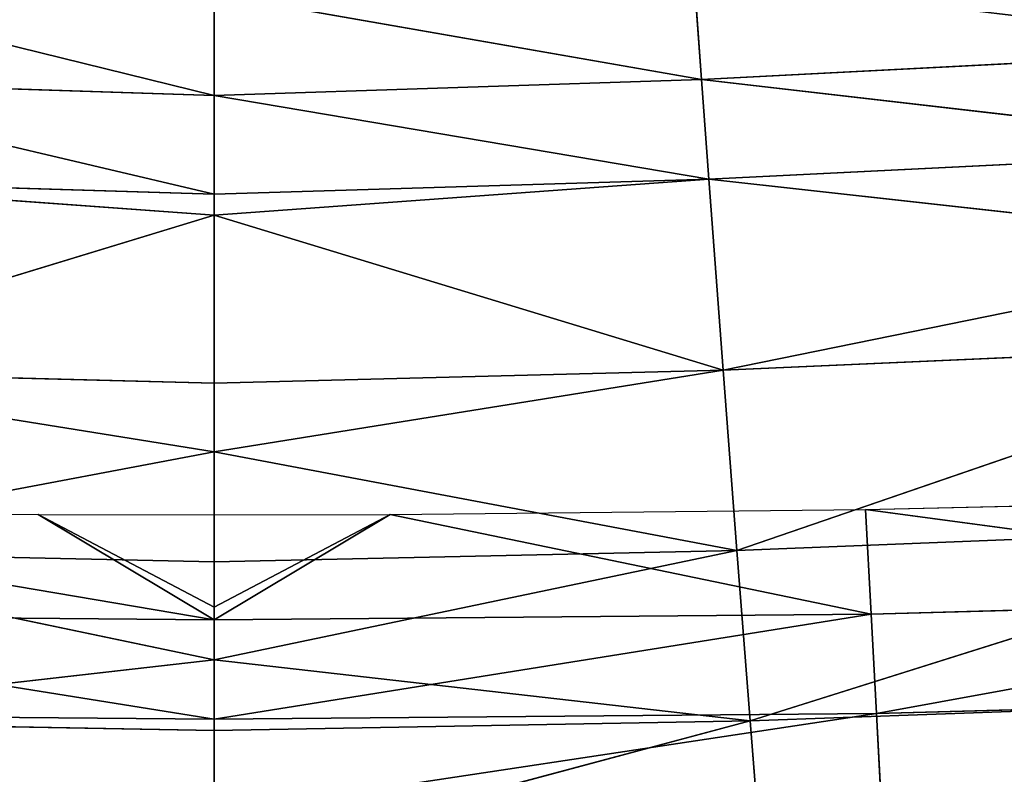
# Model space of a CAD drawing. Extents: x 0 to 500, y 0 to 390.
# Tile 505 of 656: x 246 to 265, y 15 to 29. Entities that reach past the tile are written whole.
import ezdxf

# ---------------------------------------------------------------- set-up
doc = ezdxf.new("R2010")
doc.units = 0
doc.header["$LTSCALE"] = 25.4
doc.layers.get('0').update_dxf_attribs({"linetype": 'CONTINUOUS'})

# ---------------------------------------------------------------- blocks, each defined once
blk = doc.blocks.new('ATLANTA505_-_S_STL')
at = {"color": 0}
for p, q in [((260.377, 93.349, 373.96), (260.625, 99.684, 377.062)), ((260.377, 93.349, 373.96), (260.625, 99.684, 377.062)), ((250.052, 93.552, 374.144), (250.052, 98.795, 376.725)), ((250.052, 98.795, 376.725), (260.377, 93.349, 373.96)), ((250.052, 98.795, 376.725), (260.377, 93.349, 373.96)), ((250.052, 93.552, 374.144), (250.052, 98.795, 376.725)), ((250.052, 93.552, 374.144), (239.728, 93.349, 373.96)), ((250.052, 93.552, 374.144), (239.728, 93.349, 373.96)), ((260.377, 93.349, 373.96), (250.052, 93.552, 374.144)), ((250.052, 90.956, 372.786), (250.052, 93.552, 374.144)), ((260.377, 93.349, 373.96), (250.052, 93.552, 374.144)), ((250.052, 90.956, 372.786), (250.052, 93.552, 374.144)), ((250.052, 90.956, 372.786), (239.728, 93.349, 373.96)), ((250.052, 90.956, 372.786), (239.728, 93.349, 373.96)), ((250.052, 90.956, 372.786), (260.377, 93.349, 373.96)), ((250.052, 90.956, 372.786), (260.377, 93.349, 373.96)), ((260.121, 87.272, 370.677), (260.377, 93.349, 373.96)), ((260.121, 87.272, 370.677), (260.377, 93.349, 373.96)), ((260.377, 93.349, 373.96), (272.357, 86.97, 370.189)), ((260.377, 93.349, 373.96), (272.357, 86.97, 370.189)), ((260.377, 93.349, 373.96), (272.92, 93.097, 373.509)), ((260.377, 93.349, 373.96), (272.92, 93.097, 373.509)), ((239.985, 87.272, 370.677), (250.052, 90.956, 372.786)), ((239.985, 87.272, 370.677), (250.052, 90.956, 372.786)), ((250.052, 87.515, 370.894), (250.052, 90.956, 372.786)), ((250.052, 90.956, 372.786), (260.121, 87.272, 370.677)), ((250.052, 90.956, 372.786), (260.121, 87.272, 370.677)), ((250.052, 87.515, 370.894), (250.052, 90.956, 372.786)), ((250.052, 87.515, 370.894), (239.985, 87.272, 370.677)), ((250.052, 87.515, 370.894), (239.985, 87.272, 370.677)), ((260.121, 87.272, 370.677), (250.052, 87.515, 370.894)), ((250.052, 83.891, 368.774), (250.052, 87.515, 370.894)), ((260.121, 87.272, 370.677), (250.052, 87.515, 370.894)), ((250.052, 83.891, 368.774), (250.052, 87.515, 370.894)), ((250.052, 83.891, 368.774), (239.985, 87.272, 370.677)), ((250.052, 83.891, 368.774), (239.985, 87.272, 370.677)), ((250.052, 83.891, 368.774), (260.121, 87.272, 370.677)), ((250.052, 83.891, 368.774), (260.121, 87.272, 370.677)), ((259.855, 81.471, 367.201), (260.121, 87.272, 370.677)), ((259.855, 81.471, 367.201), (260.121, 87.272, 370.677)), ((271.772, 81.128, 366.674), (260.121, 87.272, 370.677)), ((260.121, 87.272, 370.677), (272.357, 86.97, 370.189)), ((260.121, 87.272, 370.677), (272.357, 86.97, 370.189)), ((271.772, 81.128, 366.674), (260.121, 87.272, 370.677)), ((240.25, 81.472, 367.201), (250.052, 83.891, 368.774)), ((240.25, 81.472, 367.201), (250.052, 83.891, 368.774)), ((250.052, 81.75, 367.453), (250.052, 83.891, 368.774)), ((250.052, 83.891, 368.774), (259.855, 81.471, 367.201)), ((250.052, 83.891, 368.774), (259.855, 81.471, 367.201)), ((250.052, 81.75, 367.453), (250.052, 83.891, 368.774)), ((250.052, 81.75, 367.453), (240.25, 81.472, 367.201)), ((250.052, 81.75, 367.453), (240.25, 81.472, 367.201)), ((259.855, 81.471, 367.201), (250.052, 81.75, 367.453)), ((250.052, 76.849, 364.215), (250.052, 81.75, 367.453)), ((259.855, 81.471, 367.201), (250.052, 81.75, 367.453)), ((250.052, 76.849, 364.215), (250.052, 81.75, 367.453)), ((250.052, 76.849, 364.215), (240.25, 81.472, 367.201)), ((250.052, 76.849, 364.215), (240.25, 81.472, 367.201)), ((250.052, 76.849, 364.215), (259.855, 81.471, 367.201)), ((250.052, 76.849, 364.215), (259.855, 81.471, 367.201)), ((259.581, 75.965, 363.521), (259.855, 81.471, 367.201)), ((259.581, 75.965, 363.521), (259.855, 81.471, 367.201)), ((271.472, 78.318, 364.839), (259.855, 81.471, 367.201)), ((259.855, 81.471, 367.201), (271.772, 81.128, 366.674)), ((259.855, 81.471, 367.201), (271.772, 81.128, 366.674)), ((271.472, 78.318, 364.839), (259.855, 81.471, 367.201)), ((259.581, 75.965, 363.521), (271.472, 78.318, 364.839)), ((259.581, 75.965, 363.521), (271.472, 78.318, 364.839)), ((240.524, 75.965, 363.521), (250.052, 76.849, 364.215)), ((240.524, 75.965, 363.521), (250.052, 76.849, 364.215)), ((250.052, 76.271, 363.811), (250.052, 76.849, 364.215)), ((250.052, 76.849, 364.215), (259.581, 75.965, 363.521)), ((250.052, 76.849, 364.215), (259.581, 75.965, 363.521)), ((250.052, 76.271, 363.811), (250.052, 76.849, 364.215)), ((250.052, 76.271, 363.811), (240.524, 75.965, 363.521)), ((250.052, 76.271, 363.811), (240.524, 75.965, 363.521)), ((250.052, 76.271, 363.811), (240.665, 73.328, 361.601)), ((250.052, 76.271, 363.811), (240.665, 73.328, 361.601)), ((259.581, 75.965, 363.521), (250.052, 76.271, 363.811)), ((250.052, 73.645, 361.911), (250.052, 76.271, 363.811)), ((259.581, 75.965, 363.521), (250.052, 76.271, 363.811)), ((250.052, 73.645, 361.911), (250.052, 76.271, 363.811)), ((250.052, 73.645, 361.911), (259.581, 75.965, 363.521)), ((250.052, 73.645, 361.911), (259.581, 75.965, 363.521)), ((259.44, 73.328, 361.601), (259.581, 75.965, 363.521)), ((259.44, 73.328, 361.601), (259.581, 75.965, 363.521)), ((259.581, 75.965, 363.521), (271.166, 75.587, 362.952)), ((259.581, 75.965, 363.521), (271.166, 75.587, 362.952)), ((259.44, 73.328, 361.601), (271.166, 75.587, 362.952)), ((259.44, 73.328, 361.601), (271.166, 75.587, 362.952)), ((240.665, 73.328, 361.601), (250.052, 73.645, 361.911)), ((240.665, 73.328, 361.601), (250.052, 73.645, 361.911)), ((250.052, 73.645, 361.911), (240.807, 70.77, 359.626)), ((250.052, 73.645, 361.911), (240.807, 70.77, 359.626)), ((250.052, 71.097, 359.957), (250.052, 73.645, 361.911)), ((250.052, 73.645, 361.911), (259.44, 73.328, 361.601)), ((250.052, 73.645, 361.911), (259.44, 73.328, 361.601)), ((250.052, 71.097, 359.957), (250.052, 73.645, 361.911)), ((259.44, 73.328, 361.601), (250.052, 71.097, 359.957)), ((259.44, 73.328, 361.601), (250.052, 71.097, 359.957)), ((259.44, 73.328, 361.601), (259.298, 70.77, 359.626)), ((259.44, 73.328, 361.601), (259.298, 70.77, 359.626)), ((259.44, 73.328, 361.601), (270.855, 72.935, 361.011)), ((259.44, 73.328, 361.601), (270.855, 72.935, 361.011)), ((250.052, 14.475, 373.931), (250.052, 21.748, 375.747)), ((250.052, 14.475, 373.931), (250.052, 21.748, 375.747)), ((262.907, 21.732, 375.631), (262.81, 14.463, 373.818)), ((262.907, 21.732, 375.631), (262.81, 14.463, 373.818)), ((250.052, 14.475, 373.931), (237.294, 14.463, 373.818)), ((250.052, 14.475, 373.931), (237.294, 14.463, 373.818)), ((250.052, 7.229, 372.012), (250.052, 14.475, 373.931)), ((250.052, 14.475, 373.931), (262.81, 14.463, 373.818)), ((250.052, 7.229, 372.012), (250.052, 14.475, 373.931)), ((250.052, 14.475, 373.931), (262.81, 14.463, 373.818)), ((262.81, 14.463, 373.818), (262.709, 7.222, 371.903)), ((262.81, 14.463, 373.818), (262.709, 7.222, 371.903)), ((262.81, 14.463, 373.818), (275.349, 14.451, 373.479)), ((262.81, 14.463, 373.818), (275.349, 14.451, 373.479)), ((237.396, 7.222, 371.903), (250.052, 7.229, 372.012)), ((237.396, 7.222, 371.903), (250.052, 7.229, 372.012)), ((237.501, 0.01, 369.886), (250.052, 7.229, 372.012)), ((237.501, 0.01, 369.886), (250.052, 7.229, 372.012)), ((246.661, 0.01, 369.984), (250.052, 7.229, 372.012)), ((246.661, 0.01, 369.984), (250.052, 7.229, 372.012)), ((250.052, 6.347, 371.772), (250.052, 7.229, 372.012)), ((250.052, 7.229, 372.012), (262.709, 7.222, 371.903)), ((250.052, 7.229, 372.012), (262.709, 7.222, 371.903)), ((250.052, 7.229, 372.012), (253.444, 0.01, 369.984)), ((250.052, 7.229, 372.012), (253.444, 0.01, 369.984)), ((250.052, 6.347, 371.772), (250.052, 7.229, 372.012)), ((262.709, 7.222, 371.903), (253.444, 0.01, 369.984)), ((262.709, 7.222, 371.903), (253.444, 0.01, 369.984)), ((262.604, 0.01, 369.886), (262.709, 7.222, 371.903)), ((262.604, 0.01, 369.886), (262.709, 7.222, 371.903)), ((262.604, 0.01, 369.886), (275.147, 7.215, 371.572)), ((262.604, 0.01, 369.886), (275.147, 7.215, 371.572)), ((275.147, 7.215, 371.572), (262.709, 7.222, 371.903)), ((275.147, 7.215, 371.572), (262.709, 7.222, 371.903)), ((246.661, 0.01, 369.984), (250.052, 6.347, 371.772)), ((246.661, 0.01, 369.984), (250.052, 6.347, 371.772)), ((250.052, 0.01, 369.991), (250.052, 6.347, 371.772)), ((250.052, 6.347, 371.772), (253.444, 0.01, 369.984)), ((250.052, 6.347, 371.772), (253.444, 0.01, 369.984)), ((250.052, 0.01, 369.991), (250.052, 6.347, 371.772)), ((237.501, 0.01, 369.886), (246.661, 0.01, 369.984)), ((246.661, 0.01, 369.984), (250.052, 0.01, 369.991)), ((250.052, 0.01, 369.991), (253.444, 0.01, 369.984)), ((253.444, 0.01, 369.984), (262.604, 0.01, 369.886)), ((262.604, 0.01, 369.886), (270.913, 0.01, 369.694))]:
    blk.add_line(p, q, dxfattribs=at)
mesh = blk.add_polyface(dxfattribs=at)
corners = [(250.052, 98.795, 376.725), (239.728, 93.349, 373.96), (239.481, 99.684, 377.063)]
mesh.append_faces([[corners[k] for k in face] for face in [(0, 1, 2)]], dxfattribs={"color": 0})
mesh = blk.add_polyface(dxfattribs=at)
corners = [(260.625, 99.684, 377.062), (260.377, 93.349, 373.96), (250.052, 98.795, 376.725)]
mesh.append_faces([[corners[k] for k in face] for face in [(0, 1, 2)]], dxfattribs={"color": 0})
mesh = blk.add_polyface(dxfattribs=at)
corners = [(272.92, 93.097, 373.509), (260.377, 93.349, 373.96), (260.625, 99.684, 377.062)]
mesh.append_faces([[corners[k] for k in face] for face in [(0, 1, 2)]], dxfattribs={"color": 0})
mesh = blk.add_polyface(dxfattribs=at)
corners = [(273.463, 99.488, 376.645), (272.92, 93.097, 373.509), (260.625, 99.684, 377.062)]
mesh.append_faces([[corners[k] for k in face] for face in [(0, 1, 2)]], dxfattribs={"color": 0})
mesh = blk.add_polyface(dxfattribs=at)
corners = [(250.052, 93.552, 374.144), (239.728, 93.349, 373.96), (250.052, 98.795, 376.725)]
mesh.append_faces([[corners[k] for k in face] for face in [(0, 1, 2)]], dxfattribs={"color": 0})
mesh = blk.add_polyface(dxfattribs=at)
corners = [(260.377, 93.349, 373.96), (250.052, 93.552, 374.144), (250.052, 98.795, 376.725)]
mesh.append_faces([[corners[k] for k in face] for face in [(0, 1, 2)]], dxfattribs={"color": 0})
mesh = blk.add_polyface(dxfattribs=at)
corners = [(250.052, 90.956, 372.786), (239.728, 93.349, 373.96), (250.052, 93.552, 374.144)]
mesh.append_faces([[corners[k] for k in face] for face in [(0, 1, 2)]], dxfattribs={"color": 0})
mesh = blk.add_polyface(dxfattribs=at)
corners = [(260.377, 93.349, 373.96), (250.052, 90.956, 372.786), (250.052, 93.552, 374.144)]
mesh.append_faces([[corners[k] for k in face] for face in [(0, 1, 2)]], dxfattribs={"color": 0})
mesh = blk.add_polyface(dxfattribs=at)
corners = [(250.052, 90.956, 372.786), (239.985, 87.272, 370.677), (239.728, 93.349, 373.96)]
mesh.append_faces([[corners[k] for k in face] for face in [(0, 1, 2)]], dxfattribs={"color": 0})
mesh = blk.add_polyface(dxfattribs=at)
corners = [(260.377, 93.349, 373.96), (260.121, 87.272, 370.677), (250.052, 90.956, 372.786)]
mesh.append_faces([[corners[k] for k in face] for face in [(0, 1, 2)]], dxfattribs={"color": 0})
mesh = blk.add_polyface(dxfattribs=at)
corners = [(272.357, 86.97, 370.189), (260.121, 87.272, 370.677), (260.377, 93.349, 373.96)]
mesh.append_faces([[corners[k] for k in face] for face in [(0, 1, 2)]], dxfattribs={"color": 0})
mesh = blk.add_polyface(dxfattribs=at)
corners = [(272.92, 93.097, 373.509), (272.357, 86.97, 370.189), (260.377, 93.349, 373.96)]
mesh.append_faces([[corners[k] for k in face] for face in [(0, 1, 2)]], dxfattribs={"color": 0})
mesh = blk.add_polyface(dxfattribs=at)
corners = [(250.052, 87.515, 370.894), (239.985, 87.272, 370.677), (250.052, 90.956, 372.786)]
mesh.append_faces([[corners[k] for k in face] for face in [(0, 1, 2)]], dxfattribs={"color": 0})
mesh = blk.add_polyface(dxfattribs=at)
corners = [(260.121, 87.272, 370.677), (250.052, 87.515, 370.894), (250.052, 90.956, 372.786)]
mesh.append_faces([[corners[k] for k in face] for face in [(0, 1, 2)]], dxfattribs={"color": 0})
mesh = blk.add_polyface(dxfattribs=at)
corners = [(250.052, 83.891, 368.774), (239.985, 87.272, 370.677), (250.052, 87.515, 370.894)]
mesh.append_faces([[corners[k] for k in face] for face in [(0, 1, 2)]], dxfattribs={"color": 0})
mesh = blk.add_polyface(dxfattribs=at)
corners = [(260.121, 87.272, 370.677), (250.052, 83.891, 368.774), (250.052, 87.515, 370.894)]
mesh.append_faces([[corners[k] for k in face] for face in [(0, 1, 2)]], dxfattribs={"color": 0})
mesh = blk.add_polyface(dxfattribs=at)
corners = [(250.052, 83.891, 368.774), (240.25, 81.472, 367.201), (239.985, 87.272, 370.677)]
mesh.append_faces([[corners[k] for k in face] for face in [(0, 1, 2)]], dxfattribs={"color": 0})
mesh = blk.add_polyface(dxfattribs=at)
corners = [(260.121, 87.272, 370.677), (259.855, 81.471, 367.201), (250.052, 83.891, 368.774)]
mesh.append_faces([[corners[k] for k in face] for face in [(0, 1, 2)]], dxfattribs={"color": 0})
mesh = blk.add_polyface(dxfattribs=at)
corners = [(271.772, 81.128, 366.674), (259.855, 81.471, 367.201), (260.121, 87.272, 370.677)]
mesh.append_faces([[corners[k] for k in face] for face in [(0, 1, 2)]], dxfattribs={"color": 0})
mesh = blk.add_polyface(dxfattribs=at)
corners = [(272.357, 86.97, 370.189), (271.772, 81.128, 366.674), (260.121, 87.272, 370.677)]
mesh.append_faces([[corners[k] for k in face] for face in [(0, 1, 2)]], dxfattribs={"color": 0})
mesh = blk.add_polyface(dxfattribs=at)
corners = [(250.052, 81.75, 367.453), (240.25, 81.472, 367.201), (250.052, 83.891, 368.774)]
mesh.append_faces([[corners[k] for k in face] for face in [(0, 1, 2)]], dxfattribs={"color": 0})
mesh = blk.add_polyface(dxfattribs=at)
corners = [(259.855, 81.471, 367.201), (250.052, 81.75, 367.453), (250.052, 83.891, 368.774)]
mesh.append_faces([[corners[k] for k in face] for face in [(0, 1, 2)]], dxfattribs={"color": 0})
mesh = blk.add_polyface(dxfattribs=at)
corners = [(250.052, 76.849, 364.215), (240.25, 81.472, 367.201), (250.052, 81.75, 367.453)]
mesh.append_faces([[corners[k] for k in face] for face in [(0, 1, 2)]], dxfattribs={"color": 0})
mesh = blk.add_polyface(dxfattribs=at)
corners = [(259.855, 81.471, 367.201), (250.052, 76.849, 364.215), (250.052, 81.75, 367.453)]
mesh.append_faces([[corners[k] for k in face] for face in [(0, 1, 2)]], dxfattribs={"color": 0})
mesh = blk.add_polyface(dxfattribs=at)
corners = [(250.052, 76.849, 364.215), (240.524, 75.965, 363.521), (240.25, 81.472, 367.201)]
mesh.append_faces([[corners[k] for k in face] for face in [(0, 1, 2)]], dxfattribs={"color": 0})
mesh = blk.add_polyface(dxfattribs=at)
corners = [(259.855, 81.471, 367.201), (259.581, 75.965, 363.521), (250.052, 76.849, 364.215)]
mesh.append_faces([[corners[k] for k in face] for face in [(0, 1, 2)]], dxfattribs={"color": 0})
mesh = blk.add_polyface(dxfattribs=at)
corners = [(271.472, 78.318, 364.839), (259.581, 75.965, 363.521), (259.855, 81.471, 367.201)]
mesh.append_faces([[corners[k] for k in face] for face in [(0, 1, 2)]], dxfattribs={"color": 0})
mesh = blk.add_polyface(dxfattribs=at)
corners = [(271.772, 81.128, 366.674), (271.472, 78.318, 364.839), (259.855, 81.471, 367.201)]
mesh.append_faces([[corners[k] for k in face] for face in [(0, 1, 2)]], dxfattribs={"color": 0})
mesh = blk.add_polyface(dxfattribs=at)
corners = [(271.472, 78.318, 364.839), (271.166, 75.587, 362.952), (259.581, 75.965, 363.521)]
mesh.append_faces([[corners[k] for k in face] for face in [(0, 1, 2)]], dxfattribs={"color": 0})
mesh = blk.add_polyface(dxfattribs=at)
corners = [(250.052, 76.271, 363.811), (240.524, 75.965, 363.521), (250.052, 76.849, 364.215)]
mesh.append_faces([[corners[k] for k in face] for face in [(0, 1, 2)]], dxfattribs={"color": 0})
mesh = blk.add_polyface(dxfattribs=at)
corners = [(259.581, 75.965, 363.521), (250.052, 76.271, 363.811), (250.052, 76.849, 364.215)]
mesh.append_faces([[corners[k] for k in face] for face in [(0, 1, 2)]], dxfattribs={"color": 0})
mesh = blk.add_polyface(dxfattribs=at)
corners = [(250.052, 76.271, 363.811), (240.665, 73.328, 361.601), (240.524, 75.965, 363.521)]
mesh.append_faces([[corners[k] for k in face] for face in [(0, 1, 2)]], dxfattribs={"color": 0})
mesh = blk.add_polyface(dxfattribs=at)
corners = [(250.052, 73.645, 361.911), (240.665, 73.328, 361.601), (250.052, 76.271, 363.811)]
mesh.append_faces([[corners[k] for k in face] for face in [(0, 1, 2)]], dxfattribs={"color": 0})
mesh = blk.add_polyface(dxfattribs=at)
corners = [(259.581, 75.965, 363.521), (250.052, 73.645, 361.911), (250.052, 76.271, 363.811)]
mesh.append_faces([[corners[k] for k in face] for face in [(0, 1, 2)]], dxfattribs={"color": 0})
mesh = blk.add_polyface(dxfattribs=at)
corners = [(259.581, 75.965, 363.521), (259.44, 73.328, 361.601), (250.052, 73.645, 361.911)]
mesh.append_faces([[corners[k] for k in face] for face in [(0, 1, 2)]], dxfattribs={"color": 0})
mesh = blk.add_polyface(dxfattribs=at)
corners = [(271.166, 75.587, 362.952), (259.44, 73.328, 361.601), (259.581, 75.965, 363.521)]
mesh.append_faces([[corners[k] for k in face] for face in [(0, 1, 2)]], dxfattribs={"color": 0})
mesh = blk.add_polyface(dxfattribs=at)
corners = [(271.166, 75.587, 362.952), (270.855, 72.935, 361.011), (259.44, 73.328, 361.601)]
mesh.append_faces([[corners[k] for k in face] for face in [(0, 1, 2)]], dxfattribs={"color": 0})
mesh = blk.add_polyface(dxfattribs=at)
corners = [(250.052, 73.645, 361.911), (240.807, 70.77, 359.626), (240.665, 73.328, 361.601)]
mesh.append_faces([[corners[k] for k in face] for face in [(0, 1, 2)]], dxfattribs={"color": 0})
mesh = blk.add_polyface(dxfattribs=at)
corners = [(250.052, 71.097, 359.957), (240.807, 70.77, 359.626), (250.052, 73.645, 361.911)]
mesh.append_faces([[corners[k] for k in face] for face in [(0, 1, 2)]], dxfattribs={"color": 0})
mesh = blk.add_polyface(dxfattribs=at)
corners = [(259.44, 73.328, 361.601), (250.052, 71.097, 359.957), (250.052, 73.645, 361.911)]
mesh.append_faces([[corners[k] for k in face] for face in [(0, 1, 2)]], dxfattribs={"color": 0})
mesh = blk.add_polyface(dxfattribs=at)
corners = [(259.44, 73.328, 361.601), (259.298, 70.77, 359.626), (250.052, 71.097, 359.957)]
mesh.append_faces([[corners[k] for k in face] for face in [(0, 1, 2)]], dxfattribs={"color": 0})
mesh = blk.add_polyface(dxfattribs=at)
corners = [(270.855, 72.935, 361.011), (259.298, 70.77, 359.626), (259.44, 73.328, 361.601)]
mesh.append_faces([[corners[k] for k in face] for face in [(0, 1, 2)]], dxfattribs={"color": 0})
mesh = blk.add_polyface(dxfattribs=at)
corners = [(270.855, 72.935, 361.011), (270.539, 70.366, 359.013), (259.298, 70.77, 359.626)]
mesh.append_faces([[corners[k] for k in face] for face in [(0, 1, 2)]], dxfattribs={"color": 0})
mesh = blk.add_polyface(dxfattribs=at)
corners = [(237.294, 14.463, 373.818), (250.052, 21.748, 375.747), (237.197, 21.732, 375.631), (250.052, 14.475, 373.931)]
mesh.append_faces([[corners[k] for k in face] for face in [(0, 1, 2), (1, 0, 3)]], dxfattribs={"vtx0": -1, "color": 0})
mesh = blk.add_polyface(dxfattribs=at)
corners = [(262.81, 14.463, 373.818), (250.052, 21.748, 375.747), (250.052, 14.475, 373.931), (262.907, 21.732, 375.631)]
mesh.append_faces([[corners[k] for k in face] for face in [(0, 1, 2), (1, 0, 3)]], dxfattribs={"vtx0": -1, "color": 0})
mesh = blk.add_polyface(dxfattribs=at)
corners = [(275.349, 14.451, 373.479), (262.907, 21.732, 375.631), (262.81, 14.463, 373.818), (275.543, 21.717, 375.285)]
mesh.append_faces([[corners[k] for k in face] for face in [(0, 1, 2), (1, 0, 3)]], dxfattribs={"vtx0": -1, "color": 0})
mesh = blk.add_polyface(dxfattribs=at)
corners = [(237.396, 7.222, 371.903), (250.052, 14.475, 373.931), (237.294, 14.463, 373.818), (250.052, 7.229, 372.012)]
mesh.append_faces([[corners[k] for k in face] for face in [(0, 1, 2), (1, 0, 3)]], dxfattribs={"vtx0": -1, "color": 0})
mesh = blk.add_polyface(dxfattribs=at)
corners = [(262.709, 7.222, 371.903), (250.052, 14.475, 373.931), (250.052, 7.229, 372.012), (262.81, 14.463, 373.818)]
mesh.append_faces([[corners[k] for k in face] for face in [(0, 1, 2), (1, 0, 3)]], dxfattribs={"vtx0": -1, "color": 0})
mesh = blk.add_polyface(dxfattribs=at)
corners = [(275.147, 7.215, 371.572), (262.81, 14.463, 373.818), (262.709, 7.222, 371.903), (275.349, 14.451, 373.479)]
mesh.append_faces([[corners[k] for k in face] for face in [(0, 1, 2), (1, 0, 3)]], dxfattribs={"vtx0": -1, "color": 0})
mesh = blk.add_polyface(dxfattribs=at)
corners = [(250.052, 7.229, 372.012), (237.396, 7.222, 371.903), (237.501, 0.01, 369.886)]
mesh.append_faces([[corners[k] for k in face] for face in [(0, 1, 2)]], dxfattribs={"color": 0})
mesh = blk.add_polyface(dxfattribs=at)
corners = [(250.052, 7.229, 372.012), (237.501, 0.01, 369.886), (246.661, 0.01, 369.984)]
mesh.append_faces([[corners[k] for k in face] for face in [(0, 1, 2)]], dxfattribs={"color": 0})
mesh = blk.add_polyface(dxfattribs=at)
corners = [(250.052, 7.229, 372.012), (246.661, 0.01, 369.984), (250.052, 6.347, 371.772)]
mesh.append_faces([[corners[k] for k in face] for face in [(0, 1, 2)]], dxfattribs={"color": 0})
mesh = blk.add_polyface(dxfattribs=at)
corners = [(262.709, 7.222, 371.903), (250.052, 7.229, 372.012), (253.444, 0.01, 369.984)]
mesh.append_faces([[corners[k] for k in face] for face in [(0, 1, 2)]], dxfattribs={"color": 0})
mesh = blk.add_polyface(dxfattribs=at)
corners = [(253.444, 0.01, 369.984), (250.052, 7.229, 372.012), (250.052, 6.347, 371.772)]
mesh.append_faces([[corners[k] for k in face] for face in [(0, 1, 2)]], dxfattribs={"color": 0})
mesh = blk.add_polyface(dxfattribs=at)
corners = [(262.709, 7.222, 371.903), (253.444, 0.01, 369.984), (262.604, 0.01, 369.886)]
mesh.append_faces([[corners[k] for k in face] for face in [(0, 1, 2)]], dxfattribs={"color": 0})
mesh = blk.add_polyface(dxfattribs=at)
corners = [(275.147, 7.215, 371.572), (262.709, 7.222, 371.903), (262.604, 0.01, 369.886)]
mesh.append_faces([[corners[k] for k in face] for face in [(0, 1, 2)]], dxfattribs={"color": 0})
mesh = blk.add_polyface(dxfattribs=at)
corners = [(275.147, 7.215, 371.572), (262.604, 0.01, 369.886), (270.913, 0.01, 369.694)]
mesh.append_faces([[corners[k] for k in face] for face in [(0, 1, 2)]], dxfattribs={"color": 0})
mesh = blk.add_polyface(dxfattribs=at)
corners = [(250.052, 6.347, 371.772), (246.661, 0.01, 369.984), (250.052, 0.01, 369.991)]
mesh.append_faces([[corners[k] for k in face] for face in [(0, 1, 2)]], dxfattribs={"color": 0})
mesh = blk.add_polyface(dxfattribs=at)
corners = [(253.444, 0.01, 369.984), (250.052, 6.347, 371.772), (250.052, 0.01, 369.991)]
mesh.append_faces([[corners[k] for k in face] for face in [(0, 1, 2)]], dxfattribs={"color": 0})

msp = doc.modelspace()

# ---------------------------------------------------------------- block references
at = {"color": 254, "extrusion": (0, -1, 1.11022e-16)}
msp.add_blockref('ATLANTA505_-_S_STL', (-0.149, -0.01, -389.852), dxfattribs=at)

doc.saveas('drawing.dxf')
